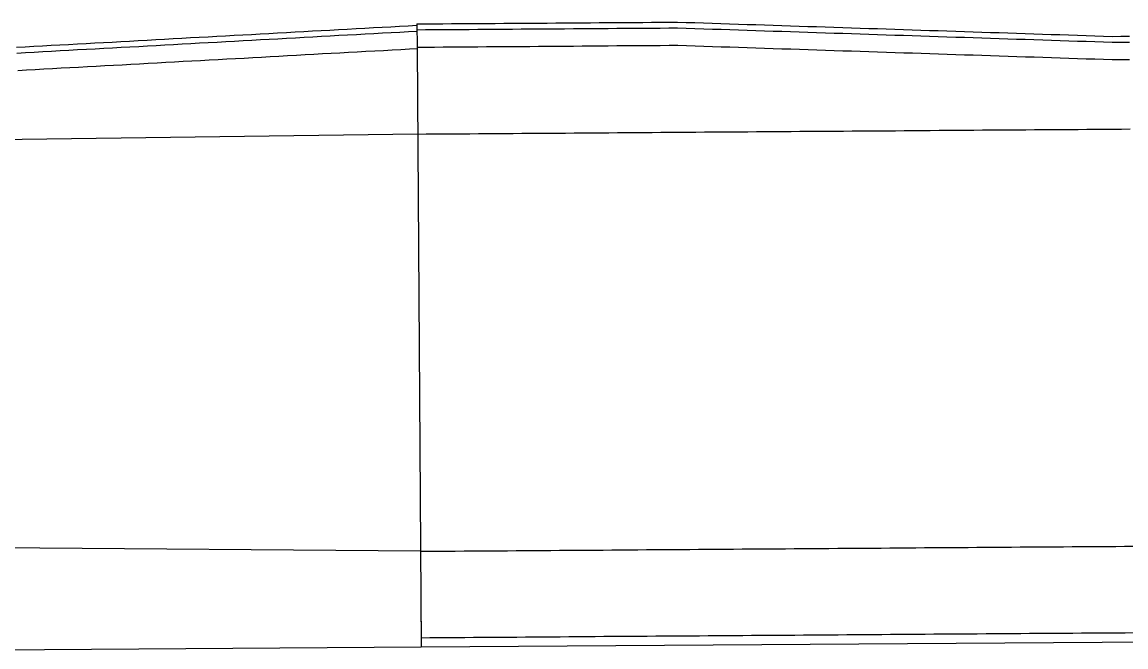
# Model space of a CAD drawing. Extents: x 2145147 to 2158018, y 137519 to 148068.
# Drawn here: x 2153158 to 2153285, y 142916.6 to 142988.5 of the extents above; entities that cross this region are included whole.
import ezdxf

# ---------------------------------------------------------------- set-up
doc = ezdxf.new("R2010")
doc.units = 0
doc.layers.add('EX_Align_1', color=7, linetype='Continuous')
doc.layers.add('PR_Phasing_Pavement_1', color=7, linetype='Continuous')

msp = doc.modelspace()

# ---------------------------------------------------------------- linework, layer by layer
at = {"layer": 'EX_Align_1'}
for p, q in [((2153203.89, 142916.6), (2153503.88, 142918.75)), ((2153053.89, 142915.53), (2153203.89, 142916.6))]:
    msp.add_line(p, q, dxfattribs=at)
msp.add_lwpolyline([(2153203.85, 142922.6), (2153203.89, 142916.6)], dxfattribs=at)
at = {"layer": 'PR_Phasing_Pavement_1'}
for p, q in [((2153203.38, 142988.27), (2153203.4, 142985.6)), ((2153203.4, 142985.6), (2153203.89, 142916.6)), ((2153203.47, 142975.6), (2152659.65, 142968.08)), ((2153203.81, 142927.6), (2152659.91, 142932.16))]:
    msp.add_line(p, q, dxfattribs=at)
for points in [[(2153157.3, 142985.59), (2153158.3, 142985.64), (2153159.31, 142985.7), (2153160.31, 142985.75), (2153161.31, 142985.81), (2153162.31, 142985.86), (2153163.31, 142985.92), (2153164.32, 142985.97), (2153165.32, 142986.03), (2153166.32, 142986.08), (2153167.32, 142986.14), (2153168.32, 142986.19), (2153169.33, 142986.25), (2153170.33, 142986.3), (2153171.33, 142986.36), (2153172.33, 142986.41), (2153173.33, 142986.47), (2153174.34, 142986.52), (2153175.34, 142986.58), (2153176.34, 142986.63), (2153177.34, 142986.69), (2153178.35, 142986.74), (2153179.35, 142986.8), (2153180.35, 142986.85), (2153181.35, 142986.91), (2153182.35, 142986.96), (2153183.36, 142987.02), (2153184.36, 142987.07), (2153185.36, 142987.13), (2153186.36, 142987.18), (2153187.36, 142987.24), (2153188.37, 142987.29), (2153189.37, 142987.35), (2153190.37, 142987.4), (2153191.37, 142987.46), (2153192.37, 142987.51), (2153193.38, 142987.57), (2153194.38, 142987.62), (2153195.38, 142987.68), (2153196.38, 142987.73), (2153197.39, 142987.79), (2153198.39, 142987.84), (2153199.39, 142987.9), (2153200.39, 142987.95), (2153201.39, 142988.01), (2153202.4, 142988.06), (2153203.38, 142988.12)], [(2153203.38, 142988.27), (2153204.38, 142988.27), (2153205.38, 142988.28), (2153206.38, 142988.29), (2153207.38, 142988.3), (2153208.38, 142988.3), (2153209.38, 142988.31), (2153210.38, 142988.32), (2153211.38, 142988.32), (2153212.38, 142988.33), (2153213.38, 142988.34), (2153214.38, 142988.35), (2153215.38, 142988.35), (2153216.38, 142988.36), (2153217.38, 142988.37), (2153218.38, 142988.37), (2153219.38, 142988.38), (2153220.38, 142988.39), (2153221.38, 142988.4), (2153222.38, 142988.4), (2153223.38, 142988.41), (2153224.38, 142988.42), (2153225.38, 142988.42), (2153226.38, 142988.43), (2153227.38, 142988.44), (2153228.38, 142988.45), (2153229.38, 142988.45), (2153230.38, 142988.46), (2153231.38, 142988.47), (2153232.38, 142988.47), (2153233.38, 142988.48), (2153234.38, 142988.45), (2153235.38, 142988.42), (2153236.38, 142988.38), (2153237.38, 142988.35), (2153238.38, 142988.32), (2153239.38, 142988.28), (2153240.38, 142988.25), (2153241.38, 142988.22), (2153242.38, 142988.19), (2153243.38, 142988.15), (2153244.38, 142988.12), (2153245.38, 142988.09), (2153246.38, 142988.05), (2153247.38, 142988.02), (2153248.38, 142987.99), (2153249.38, 142987.96), (2153250.38, 142987.92), (2153251.38, 142987.89), (2153252.39, 142987.86), (2153253.39, 142987.82), (2153254.39, 142987.79), (2153255.39, 142987.76), (2153256.39, 142987.73), (2153257.39, 142987.69), (2153258.39, 142987.66), (2153259.39, 142987.63), (2153260.39, 142987.59), (2153261.39, 142987.56), (2153262.39, 142987.53), (2153263.39, 142987.5), (2153264.39, 142987.46), (2153265.39, 142987.43), (2153266.39, 142987.4), (2153267.39, 142987.37), (2153268.39, 142987.33), (2153269.39, 142987.3), (2153270.39, 142987.27), (2153271.39, 142987.23), (2153272.39, 142987.2), (2153273.39, 142987.17), (2153274.39, 142987.14), (2153275.39, 142987.1), (2153276.39, 142987.07), (2153277.39, 142987.04), (2153278.39, 142987), (2153279.39, 142986.97), (2153280.39, 142986.94), (2153281.39, 142986.91), (2153282.39, 142986.87), (2153283.39, 142986.84), (2153284.39, 142986.85), (2153285.39, 142986.85)], [(2153203.39, 142987.6), (2153204.39, 142987.61), (2153205.39, 142987.61), (2153206.39, 142987.62), (2153207.39, 142987.63), (2153208.39, 142987.64), (2153209.39, 142987.64), (2153210.39, 142987.65), (2153211.39, 142987.66), (2153212.39, 142987.66), (2153213.39, 142987.67), (2153214.39, 142987.68), (2153215.39, 142987.69), (2153216.39, 142987.69), (2153217.39, 142987.7), (2153218.39, 142987.71), (2153219.39, 142987.72), (2153220.39, 142987.72), (2153221.39, 142987.73), (2153222.39, 142987.74), (2153223.39, 142987.74), (2153224.39, 142987.75), (2153225.39, 142987.76), (2153226.39, 142987.77), (2153227.39, 142987.77), (2153228.39, 142987.78), (2153229.39, 142987.79), (2153230.39, 142987.79), (2153231.39, 142987.8), (2153232.39, 142987.81), (2153233.39, 142987.82), (2153234.39, 142987.78), (2153235.39, 142987.75), (2153236.39, 142987.72), (2153237.39, 142987.68), (2153238.39, 142987.65), (2153239.39, 142987.62), (2153240.39, 142987.59), (2153241.39, 142987.55), (2153242.39, 142987.52), (2153243.39, 142987.49), (2153244.39, 142987.45), (2153245.39, 142987.42), (2153246.39, 142987.39), (2153247.39, 142987.36), (2153248.39, 142987.32), (2153249.39, 142987.29), (2153250.39, 142987.26), (2153251.39, 142987.22), (2153252.39, 142987.19), (2153253.39, 142987.16), (2153254.39, 142987.13), (2153255.39, 142987.09), (2153256.39, 142987.06), (2153257.39, 142987.03), (2153258.39, 142986.99), (2153259.39, 142986.96), (2153260.39, 142986.93), (2153261.39, 142986.9), (2153262.39, 142986.86), (2153263.39, 142986.83), (2153264.39, 142986.8), (2153265.39, 142986.76), (2153266.39, 142986.73), (2153267.39, 142986.7), (2153268.39, 142986.67), (2153269.39, 142986.63), (2153270.39, 142986.6), (2153271.39, 142986.57), (2153272.4, 142986.53), (2153273.4, 142986.5), (2153274.4, 142986.47), (2153275.4, 142986.44), (2153276.4, 142986.4), (2153277.4, 142986.37), (2153278.4, 142986.34), (2153279.4, 142986.3), (2153280.4, 142986.27), (2153281.4, 142986.24), (2153282.4, 142986.21), (2153283.4, 142986.17), (2153284.4, 142986.18), (2153285.4, 142986.19)], [(2153157.34, 142984.92), (2153158.34, 142984.97), (2153159.34, 142985.03), (2153160.34, 142985.09), (2153161.35, 142985.14), (2153162.35, 142985.2), (2153163.35, 142985.25), (2153164.35, 142985.31), (2153165.35, 142985.36), (2153166.36, 142985.42), (2153167.36, 142985.47), (2153168.36, 142985.53), (2153169.36, 142985.58), (2153170.37, 142985.64), (2153171.37, 142985.69), (2153172.37, 142985.75), (2153173.37, 142985.8), (2153174.37, 142985.86), (2153175.38, 142985.91), (2153176.38, 142985.97), (2153177.38, 142986.02), (2153178.38, 142986.08), (2153179.38, 142986.13), (2153180.39, 142986.19), (2153181.39, 142986.24), (2153182.39, 142986.3), (2153183.39, 142986.35), (2153184.39, 142986.41), (2153185.4, 142986.46), (2153186.4, 142986.52), (2153187.4, 142986.57), (2153188.4, 142986.63), (2153189.41, 142986.68), (2153190.41, 142986.74), (2153191.41, 142986.79), (2153192.41, 142986.85), (2153193.41, 142986.9), (2153194.42, 142986.96), (2153195.42, 142987.01), (2153196.42, 142987.07), (2153197.42, 142987.12), (2153198.42, 142987.18), (2153199.43, 142987.23), (2153200.43, 142987.29), (2153201.43, 142987.34), (2153202.43, 142987.4), (2153203.39, 142987.45)], [(2153157.45, 142982.92), (2153158.45, 142982.98), (2153159.45, 142983.03), (2153160.45, 142983.09), (2153161.46, 142983.14), (2153162.46, 142983.2), (2153163.46, 142983.25), (2153164.46, 142983.31), (2153165.47, 142983.36), (2153166.47, 142983.42), (2153167.47, 142983.47), (2153168.47, 142983.53), (2153169.47, 142983.58), (2153170.48, 142983.64), (2153171.48, 142983.69), (2153172.48, 142983.75), (2153173.48, 142983.8), (2153174.48, 142983.86), (2153175.49, 142983.91), (2153176.49, 142983.97), (2153177.49, 142984.02), (2153178.49, 142984.08), (2153179.49, 142984.13), (2153180.5, 142984.19), (2153181.5, 142984.24), (2153182.5, 142984.3), (2153183.5, 142984.35), (2153184.51, 142984.41), (2153185.51, 142984.46), (2153186.51, 142984.52), (2153187.51, 142984.57), (2153188.51, 142984.63), (2153189.52, 142984.68), (2153190.52, 142984.74), (2153191.52, 142984.79), (2153192.52, 142984.85), (2153193.52, 142984.9), (2153194.53, 142984.96), (2153195.53, 142985.01), (2153196.53, 142985.07), (2153197.53, 142985.12), (2153198.53, 142985.18), (2153199.54, 142985.23), (2153200.54, 142985.29), (2153201.54, 142985.34), (2153202.54, 142985.4), (2153203.4, 142985.45)], [(2153203.4, 142985.6), (2153204.4, 142985.61), (2153205.4, 142985.61), (2153206.4, 142985.62), (2153207.4, 142985.63), (2153208.4, 142985.64), (2153209.4, 142985.64), (2153210.4, 142985.65), (2153211.4, 142985.66), (2153212.4, 142985.67), (2153213.4, 142985.67), (2153214.4, 142985.68), (2153215.4, 142985.69), (2153216.4, 142985.69), (2153217.4, 142985.7), (2153218.4, 142985.71), (2153219.4, 142985.72), (2153220.4, 142985.72), (2153221.4, 142985.73), (2153222.4, 142985.74), (2153223.4, 142985.74), (2153224.4, 142985.75), (2153225.4, 142985.76), (2153226.4, 142985.77), (2153227.4, 142985.77), (2153228.4, 142985.78), (2153229.4, 142985.79), (2153230.4, 142985.79), (2153231.4, 142985.8), (2153232.4, 142985.81), (2153233.4, 142985.82), (2153234.4, 142985.78), (2153235.4, 142985.75), (2153236.4, 142985.72), (2153237.4, 142985.68), (2153238.4, 142985.65), (2153239.4, 142985.62), (2153240.4, 142985.59), (2153241.4, 142985.55), (2153242.4, 142985.52), (2153243.4, 142985.49), (2153244.4, 142985.45), (2153245.4, 142985.42), (2153246.4, 142985.39), (2153247.4, 142985.36), (2153248.4, 142985.32), (2153249.4, 142985.29), (2153250.4, 142985.26), (2153251.4, 142985.22), (2153252.4, 142985.19), (2153253.4, 142985.16), (2153254.4, 142985.13), (2153255.41, 142985.09), (2153256.41, 142985.06), (2153257.41, 142985.03), (2153258.41, 142984.99), (2153259.41, 142984.96), (2153260.41, 142984.93), (2153261.41, 142984.9), (2153262.41, 142984.86), (2153263.41, 142984.83), (2153264.41, 142984.8), (2153265.41, 142984.76), (2153266.41, 142984.73), (2153267.41, 142984.7), (2153268.41, 142984.67), (2153269.41, 142984.63), (2153270.41, 142984.6), (2153271.41, 142984.57), (2153272.41, 142984.53), (2153273.41, 142984.5), (2153274.41, 142984.47), (2153275.41, 142984.44), (2153276.41, 142984.4), (2153277.41, 142984.37), (2153278.41, 142984.34), (2153279.41, 142984.3), (2153280.41, 142984.27), (2153281.41, 142984.24), (2153282.41, 142984.21), (2153283.41, 142984.17), (2153284.41, 142984.18), (2153285.41, 142984.19)], [(2153203.47, 142975.6), (2153204.47, 142975.61), (2153205.47, 142975.62), (2153206.47, 142975.62), (2153207.47, 142975.63), (2153208.47, 142975.64), (2153209.47, 142975.64), (2153210.47, 142975.65), (2153211.47, 142975.66), (2153212.47, 142975.67), (2153213.47, 142975.67), (2153214.47, 142975.68), (2153215.47, 142975.69), (2153216.47, 142975.69), (2153217.47, 142975.7), (2153218.47, 142975.71), (2153219.47, 142975.72), (2153220.47, 142975.72), (2153221.47, 142975.73), (2153222.47, 142975.74), (2153223.47, 142975.74), (2153224.47, 142975.75), (2153225.47, 142975.76), (2153226.47, 142975.77), (2153227.47, 142975.77), (2153228.47, 142975.78), (2153229.47, 142975.79), (2153230.47, 142975.79), (2153231.47, 142975.8), (2153232.47, 142975.81), (2153233.47, 142975.82), (2153234.47, 142975.82), (2153235.47, 142975.83), (2153236.47, 142975.84), (2153237.47, 142975.84), (2153238.47, 142975.85), (2153239.47, 142975.86), (2153240.47, 142975.87), (2153241.47, 142975.87), (2153242.47, 142975.88), (2153243.47, 142975.89), (2153244.47, 142975.89), (2153245.47, 142975.9), (2153246.47, 142975.91), (2153247.47, 142975.92), (2153248.47, 142975.92), (2153249.47, 142975.93), (2153250.47, 142975.94), (2153251.47, 142975.94), (2153252.47, 142975.95), (2153253.47, 142975.96), (2153254.47, 142975.97), (2153255.47, 142975.97), (2153256.47, 142975.98), (2153257.47, 142975.99), (2153258.47, 142975.99), (2153259.47, 142976), (2153260.47, 142976.01), (2153261.47, 142976.02), (2153262.47, 142976.02), (2153263.47, 142976.03), (2153264.47, 142976.04), (2153265.47, 142976.04), (2153266.47, 142976.05), (2153267.47, 142976.06), (2153268.47, 142976.07), (2153269.47, 142976.07), (2153270.47, 142976.08), (2153271.47, 142976.09), (2153272.47, 142976.09), (2153273.47, 142976.1), (2153274.47, 142976.11), (2153275.47, 142976.12), (2153276.47, 142976.12), (2153277.47, 142976.13), (2153278.47, 142976.14), (2153279.47, 142976.14), (2153280.47, 142976.15), (2153281.47, 142976.16), (2153282.47, 142976.17), (2153283.47, 142976.17), (2153284.47, 142976.18), (2153285.47, 142976.19)], [(2153203.81, 142927.6), (2153204.81, 142927.61), (2153205.81, 142927.62), (2153206.81, 142927.62), (2153207.81, 142927.63), (2153208.81, 142927.64), (2153209.81, 142927.65), (2153210.81, 142927.65), (2153211.81, 142927.66), (2153212.81, 142927.67), (2153213.81, 142927.67), (2153214.81, 142927.68), (2153215.81, 142927.69), (2153216.81, 142927.7), (2153217.81, 142927.7), (2153218.81, 142927.71), (2153219.81, 142927.72), (2153220.81, 142927.72), (2153221.81, 142927.73), (2153222.81, 142927.74), (2153223.81, 142927.75), (2153224.81, 142927.75), (2153225.81, 142927.76), (2153226.81, 142927.77), (2153227.81, 142927.77), (2153228.81, 142927.78), (2153229.81, 142927.79), (2153230.81, 142927.8), (2153231.81, 142927.8), (2153232.81, 142927.81), (2153233.81, 142927.82), (2153234.81, 142927.82), (2153235.81, 142927.83), (2153236.81, 142927.84), (2153237.81, 142927.85), (2153238.81, 142927.85), (2153239.81, 142927.86), (2153240.81, 142927.87), (2153241.81, 142927.87), (2153242.81, 142927.88), (2153243.81, 142927.89), (2153244.81, 142927.9), (2153245.81, 142927.9), (2153246.81, 142927.91), (2153247.81, 142927.92), (2153248.81, 142927.92), (2153249.81, 142927.93), (2153250.81, 142927.94), (2153251.81, 142927.95), (2153252.81, 142927.95), (2153253.81, 142927.96), (2153254.81, 142927.97), (2153255.81, 142927.97), (2153256.81, 142927.98), (2153257.81, 142927.99), (2153258.81, 142928), (2153259.81, 142928), (2153260.81, 142928.01), (2153261.81, 142928.02), (2153262.81, 142928.02), (2153263.81, 142928.03), (2153264.81, 142928.04), (2153265.81, 142928.05), (2153266.81, 142928.05), (2153267.81, 142928.06), (2153268.81, 142928.07), (2153269.81, 142928.07), (2153270.81, 142928.08), (2153271.81, 142928.09), (2153272.81, 142928.1), (2153273.81, 142928.1), (2153274.81, 142928.11), (2153275.81, 142928.12), (2153276.81, 142928.12), (2153277.81, 142928.13), (2153278.81, 142928.14), (2153279.81, 142928.15), (2153280.81, 142928.15), (2153281.81, 142928.16), (2153282.81, 142928.17), (2153283.81, 142928.17), (2153284.81, 142928.18), (2153285.81, 142928.19)], [(2153203.89, 142917.66), (2153204.89, 142917.67), (2153205.89, 142917.68), (2153206.89, 142917.69), (2153207.89, 142917.69), (2153208.89, 142917.7), (2153209.89, 142917.71), (2153210.89, 142917.71), (2153211.89, 142917.72), (2153212.89, 142917.73), (2153213.89, 142917.74), (2153214.89, 142917.74), (2153215.89, 142917.75), (2153216.89, 142917.76), (2153217.89, 142917.77), (2153218.89, 142917.77), (2153219.89, 142917.78), (2153220.89, 142917.79), (2153221.89, 142917.79), (2153222.89, 142917.8), (2153223.89, 142917.81), (2153224.89, 142917.82), (2153225.89, 142917.82), (2153226.89, 142917.83), (2153227.89, 142917.84), (2153228.89, 142917.84), (2153229.89, 142917.85), (2153230.89, 142917.86), (2153231.89, 142917.87), (2153232.89, 142917.87), (2153233.89, 142917.88), (2153234.89, 142917.89), (2153235.89, 142917.89), (2153236.89, 142917.9), (2153237.89, 142917.91), (2153238.89, 142917.92), (2153239.89, 142917.92), (2153240.89, 142917.93), (2153241.89, 142917.94), (2153242.89, 142917.94), (2153243.89, 142917.95), (2153244.89, 142917.96), (2153245.89, 142917.97), (2153246.88, 142917.97), (2153247.88, 142917.98), (2153248.88, 142917.99), (2153249.88, 142917.99), (2153250.88, 142918), (2153251.88, 142918.01), (2153252.88, 142918.02), (2153253.88, 142918.02), (2153254.88, 142918.03), (2153255.88, 142918.04), (2153256.88, 142918.04), (2153257.88, 142918.05), (2153258.88, 142918.06), (2153259.88, 142918.07), (2153260.88, 142918.07), (2153261.88, 142918.08), (2153262.88, 142918.09), (2153263.88, 142918.09), (2153264.88, 142918.1), (2153265.88, 142918.11), (2153266.88, 142918.12), (2153267.88, 142918.12), (2153268.88, 142918.13), (2153269.88, 142918.14), (2153270.88, 142918.14), (2153271.88, 142918.15), (2153272.88, 142918.16), (2153273.88, 142918.17), (2153274.88, 142918.17), (2153275.88, 142918.18), (2153276.88, 142918.19), (2153277.88, 142918.19), (2153278.88, 142918.2), (2153279.88, 142918.21), (2153280.88, 142918.22), (2153281.88, 142918.22), (2153282.88, 142918.23), (2153283.88, 142918.24), (2153284.88, 142918.24), (2153285.88, 142918.25)]]:
    msp.add_lwpolyline(points, dxfattribs=at)

doc.saveas('drawing.dxf')
